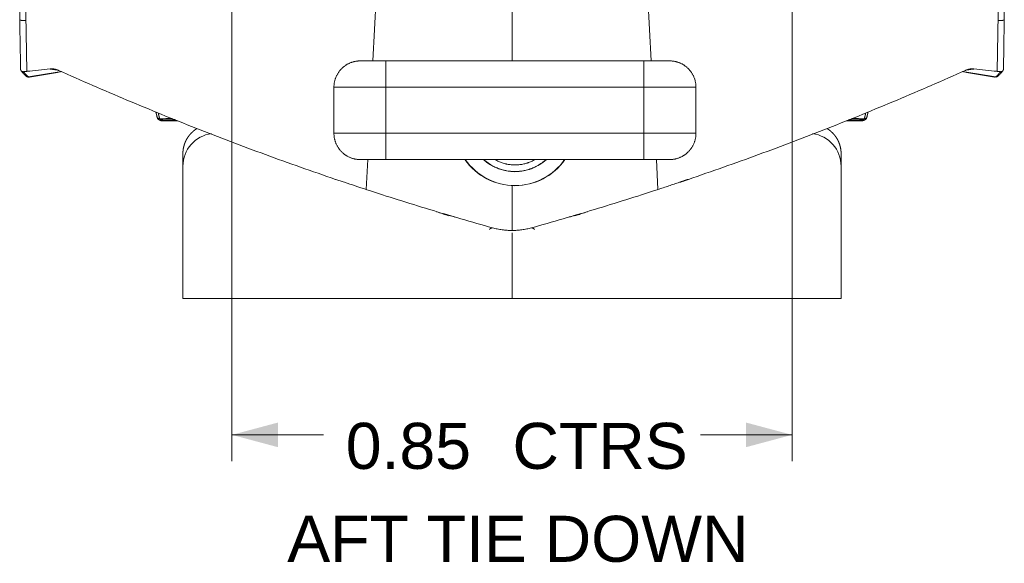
# Model space of a CAD drawing. Header units: millimetres. Extents: x 0 to 594, y 0 to 420.
# Tile 383 of 420: x 441 to 516, y 71 to 112. Entities that reach past the tile are written whole.
import ezdxf

# ---------------------------------------------------------------- set-up
doc = ezdxf.new("R2010")
doc.units = ezdxf.units.MM
doc.layers.add('1', color=7, linetype='Continuous', true_color=0xffffff)
doc.styles.add('Arial Unicode MS', font='txt')
doc.dimstyles.get("Standard").update_dxf_attribs({"dimtxt": 0.18, "dimasz": 0.18, "dimexe": 0.18, "dimexo": 0.0625, "dimgap": 0.09, "dimtad": 0, "dimtih": 1, "dimtoh": 1, "dimdec": 4, "dimzin": 0, "dimdsep": 46, "dimtxsty": 'Standard', "dimcen": 0.09, "dimadec": 0, "dimazin": 0, "dimtfac": 1, "dimtdec": 4, "dimtofl": 0, "dimtmove": 0, "dimatfit": 3, "dimfxl": 0, "dimtolj": 1, "dimtzin": 0, "dimarcsym": 0})

# ---------------------------------------------------------------- blocks, each defined once
blk = doc.blocks.new('_U5')
at = {"layer": '1', "color": 18, "lineweight": 13}
for p, q in [((457.411, 116.266), (457.411, 78.741)), ((499.961, 116.266), (499.961, 78.741)), ((457.411, 80.741), (464.372, 80.741)), ((499.961, 80.741), (492.999, 80.741))]:
    blk.add_line(p, q, dxfattribs=at)
at = {"layer": '1', "color": 18}
for points in [[(457.411, 80.741), (460.911, 81.678), (460.911, 79.803)], [(499.961, 80.741), (496.461, 79.803), (496.461, 81.678)]]:
    blk.add_solid(points, dxfattribs=at)
at = {"layer": '1', "color": 18, "linetype": 'Continuous', "lineweight": 13, "char_height": 3.5, "attachment_point": 7, "line_spacing_factor": 1.047437, "style": 'Arial Unicode MS'}
for s, insert in [('\\fArial Unicode MS|b0|i0;\\W1.0000;0.85', (466.058, 78.105)), ('\\fArial Unicode MS|b0|i0;\\W1.0000;CTRS', (478.724, 78.105)), ('\\fArial Unicode MS|b0|i0;\\W1.0000;AFT TIE DOWN', (461.615, 71.043))]:
    blk.add_mtext(s, dxfattribs=dict(at, insert=insert))

msp = doc.modelspace()

# ---------------------------------------------------------------- linework, layer by layer
at = {"layer": '1', "color": 155, "linetype": 'Continuous', "lineweight": 13}
for p, q in [((468.115, 109.157), (468.754, 121.366)), ((478.686, 121.414), (478.686, 109.157)), ((489.257, 109.157), (488.617, 121.366)), ((516.082, 112.257), (516.082, 112.257)), ((467.16, 109.157), (469.11, 109.157)), ((469.11, 109.157), (488.71, 109.157)), ((469.11, 109.157), (469.11, 107.157)), ((488.71, 109.157), (490.659, 109.157)), ((488.71, 109.157), (488.71, 107.157)), ((442.036, 107.928), (442.035, 107.928)), ((465.16, 103.657), (465.16, 107.157)), ((465.16, 107.157), (469.11, 107.157)), ((488.71, 107.157), (469.11, 107.157)), ((469.11, 107.157), (469.11, 103.657)), ((492.66, 107.157), (488.71, 107.157)), ((488.71, 103.657), (488.71, 107.157)), ((492.66, 107.157), (492.66, 103.657)), ((505.202, 104.593), (505.193, 104.593)), ((465.16, 103.657), (469.11, 103.657)), ((469.11, 103.657), (488.71, 103.657)), ((469.11, 101.657), (469.11, 103.657)), ((492.66, 103.657), (488.71, 103.657)), ((488.71, 103.657), (488.71, 101.657)), ((453.686, 91.099), (453.686, 101.148)), ((469.11, 101.657), (467.16, 101.657)), ((467.602, 99.385), (467.722, 101.657)), ((488.71, 101.657), (469.11, 101.657)), ((490.659, 101.657), (488.71, 101.657)), ((489.769, 99.385), (489.65, 101.657)), ((503.686, 91.099), (503.686, 101.148)), ((478.686, 99.681), (478.686, 96.269)), ((467.652, 99.369), (467.602, 99.385)), ((489.769, 99.385), (489.719, 99.369)), ((478.686, 96.099), (478.686, 91.099)), ((478.686, 96.099), (478.686, 91.099)), ((478.686, 91.099), (453.686, 91.099)), ((478.686, 91.099), (503.686, 91.099))]:
    msp.add_line(p, q, dxfattribs=at)
for centre, radius, start, end in [((456.186, 101.148), 2.5, 97.41159, 180), ((501.186, 101.148), 2.5, 0, 82.58841), ((478.91, 104.3), 4.625, 214.8525, 325.1475), ((478.91, 104.3), 4.608, 215.00437, 324.99563), ((478.91, 104.3), 3.563, 227.89125, 312.10875), ((478.91, 104.3), 3.55, 228.11062, 311.88938)]:
    msp.add_arc(centre, radius, start, end, dxfattribs=at)
for points, degree, knots in [([(441.289, 113.349), (441.289, 113.143), (441.289, 112.936), (441.289, 112.576), (441.289, 112.423), (441.289, 112.269)], 3, [0, 0, 0, 0, 0.574088, 0.574088, 1, 1, 1, 1]), ([(441.761, 112.224), (441.761, 112.305), (441.761, 112.385), (441.761, 112.604), (441.761, 112.742), (441.761, 113.026), (441.761, 113.171), (441.761, 113.369), (441.761, 113.422), (441.761, 113.475)], 3, [0, 0, 0, 0, 0.192563, 0.192563, 0.524818, 0.524818, 0.872296, 0.872296, 1, 1, 1, 1]), ([(515.61, 112.224), (515.61, 112.305), (515.61, 112.385), (515.61, 112.604), (515.61, 112.742), (515.61, 113.026), (515.61, 113.171), (515.611, 113.369), (515.611, 113.422), (515.611, 113.475)], 3, [0, 0, 0, 0, 0.192563, 0.192563, 0.524818, 0.524818, 0.872296, 0.872296, 1, 1, 1, 1]), ([(516.083, 113.349), (516.082, 113.143), (516.082, 112.936), (516.082, 112.574), (516.082, 112.419), (516.082, 112.264)], 3, [0, 0, 0, 0, 0.571478, 0.571478, 1, 1, 1, 1]), ([(441.761, 112.224), (441.759, 112.224), (441.757, 112.224), (441.755, 112.224), (441.754, 112.224), (441.753, 112.224), (441.752, 112.224), (441.747, 112.224), (441.742, 112.224), (441.73, 112.224), (441.722, 112.224), (441.699, 112.224), (441.684, 112.224), (441.665, 112.225), (441.661, 112.225), (441.653, 112.225), (441.649, 112.225), (441.638, 112.225), (441.631, 112.225), (441.608, 112.226), (441.579, 112.227), (441.552, 112.228), (441.531, 112.229), (441.523, 112.229), (441.513, 112.23), (441.509, 112.23), (441.504, 112.23), (441.501, 112.23), (441.485, 112.231), (441.473, 112.232), (441.449, 112.234), (441.437, 112.235), (441.416, 112.237), (441.405, 112.238), (441.393, 112.24), (441.391, 112.24), (441.386, 112.241), (441.384, 112.241), (441.377, 112.242), (441.372, 112.242), (441.359, 112.244), (441.344, 112.247), (441.331, 112.25), (441.322, 112.252), (441.319, 112.253), (441.316, 112.254), (441.315, 112.254), (441.314, 112.254), (441.312, 112.255), (441.31, 112.255), (441.305, 112.257), (441.301, 112.259), (441.295, 112.262), (441.293, 112.263), (441.29, 112.267), (441.289, 112.268), (441.289, 112.27)], 3, [0, 0, 0, 0, 0.007813, 0.009766, 0.009766, 0.011719, 0.011719, 0.015625, 0.03125, 0.03125, 0.0625, 0.0625, 0.125, 0.125, 0.140625, 0.140625, 0.15625, 0.15625, 0.1875, 0.1875, 0.25, 0.3125, 0.3125, 0.34375, 0.351563, 0.359375, 0.359375, 0.375, 0.375, 0.4375, 0.4375, 0.5, 0.5, 0.5625, 0.5625, 0.578125, 0.578125, 0.59375, 0.59375, 0.625, 0.625, 0.6875, 0.75, 0.75, 0.78125, 0.78125, 0.789063, 0.789063, 0.796875, 0.8125, 0.8125, 0.875, 0.875, 0.9375, 0.9375, 1, 1, 1, 1]), ([(515.61, 112.224), (515.612, 112.224), (515.614, 112.224), (515.617, 112.224), (515.618, 112.224), (515.618, 112.224), (515.62, 112.224), (515.624, 112.224), (515.629, 112.224), (515.641, 112.224), (515.649, 112.224), (515.672, 112.224), (515.687, 112.224), (515.707, 112.225), (515.71, 112.225), (515.718, 112.225), (515.722, 112.225), (515.733, 112.225), (515.741, 112.225), (515.763, 112.226), (515.792, 112.227), (515.82, 112.228), (515.84, 112.229), (515.849, 112.229), (515.859, 112.23), (515.862, 112.23), (515.867, 112.23), (515.87, 112.23), (515.886, 112.231), (515.899, 112.232), (515.922, 112.234), (515.934, 112.235), (515.955, 112.237), (515.966, 112.238), (515.978, 112.24), (515.981, 112.24), (515.985, 112.241), (515.988, 112.241), (515.995, 112.242), (515.999, 112.242), (516.012, 112.244), (516.028, 112.247), (516.041, 112.25), (516.049, 112.252), (516.052, 112.253), (516.056, 112.254), (516.056, 112.254), (516.057, 112.254), (516.059, 112.255), (516.061, 112.255), (516.067, 112.257), (516.07, 112.259), (516.076, 112.262), (516.078, 112.263), (516.081, 112.267), (516.082, 112.268), (516.082, 112.27)], 3, [0, 0, 0, 0, 0.007812, 0.009766, 0.009766, 0.011719, 0.011719, 0.015625, 0.03125, 0.03125, 0.0625, 0.0625, 0.125, 0.125, 0.140625, 0.140625, 0.15625, 0.15625, 0.1875, 0.1875, 0.25, 0.3125, 0.3125, 0.34375, 0.351563, 0.359375, 0.359375, 0.375, 0.375, 0.4375, 0.4375, 0.5, 0.5, 0.5625, 0.5625, 0.578125, 0.578125, 0.59375, 0.59375, 0.625, 0.625, 0.6875, 0.75, 0.75, 0.78125, 0.78125, 0.789063, 0.789063, 0.796875, 0.8125, 0.8125, 0.875, 0.875, 0.9375, 0.9375, 1, 1, 1, 1]), ([(441.356, 108.53), (441.356, 108.528), (441.356, 108.525), (441.356, 108.517), (441.357, 108.507), (441.359, 108.496), (441.361, 108.485), (441.364, 108.474), (441.368, 108.464), (441.372, 108.455), (441.375, 108.448), (441.378, 108.441), (441.382, 108.433), (441.387, 108.426), (441.392, 108.419), (441.397, 108.412), (441.403, 108.405), (441.409, 108.398), (441.414, 108.393), (441.419, 108.388), (441.422, 108.385), (441.426, 108.382), (441.429, 108.379), (441.433, 108.377), (441.437, 108.374), (441.44, 108.371), (441.444, 108.368), (441.448, 108.366), (441.453, 108.363), (441.457, 108.361), (441.461, 108.359), (441.466, 108.356), (441.47, 108.354), (441.475, 108.352), (441.479, 108.35), (441.484, 108.348), (441.489, 108.347), (441.494, 108.345), (441.499, 108.344), (441.504, 108.342), (441.51, 108.341), (441.515, 108.34), (441.52, 108.339), (441.526, 108.338), (441.531, 108.337), (441.537, 108.337), (441.543, 108.336), (441.548, 108.336), (441.554, 108.336), (441.558, 108.336), (441.561, 108.336), (441.564, 108.337), (441.567, 108.337), (441.57, 108.337), (441.572, 108.337), (441.574, 108.337)], 3, [0, 0, 0, 0, 0.016517, 0.03948, 0.07859, 0.117937, 0.15718, 0.196667, 0.235778, 0.275077, 0.294815, 0.314377, 0.357055, 0.378518, 0.399737, 0.442417, 0.46922, 0.485099, 0.527792, 0.538504, 0.549141, 0.57049, 0.581205, 0.59184, 0.613189, 0.623906, 0.634539, 0.655887, 0.666664, 0.677375, 0.698864, 0.709652, 0.720354, 0.741843, 0.752634, 0.763337, 0.784829, 0.795618, 0.806322, 0.827813, 0.838614, 0.849333, 0.870853, 0.88165, 0.892376, 0.913897, 0.924692, 0.935424, 0.956949, 0.962337, 0.967712, 0.978475, 0.983861, 0.989238, 1, 1, 1, 1]), ([(443.605, 108.541), (443.632, 108.543), (443.687, 108.547), (443.769, 108.547), (443.823, 108.544), (443.864, 108.54), (443.878, 108.538), (443.898, 108.535), (443.905, 108.535), (443.919, 108.533), (443.925, 108.531), (443.959, 108.526), (443.986, 108.521), (444.039, 108.508), (444.092, 108.494), (444.17, 108.468), (444.22, 108.448), (444.246, 108.436)], 3, [0, 0, 0, 0, 0.125, 0.25, 0.375, 0.375, 0.4375, 0.4375, 0.46875, 0.46875, 0.5, 0.5, 0.625, 0.625, 0.75, 0.875, 1, 1, 1, 1]), ([(444.156, 108.463), (444.096, 108.472), (444.033, 108.48), (443.969, 108.489), (443.901, 108.499), (443.832, 108.508), (443.749, 108.52), (443.664, 108.532), (443.652, 108.534), (443.64, 108.535), (443.628, 108.537), (443.617, 108.539), (443.605, 108.541)], 7, [0, 0, 0, 0, 0, 0, 0, 0, 0.862721, 0.862721, 0.862721, 0.862721, 0.862721, 1, 1, 1, 1, 1, 1, 1, 1]), ([(465.16, 107.157), (465.16, 107.19), (465.161, 107.256), (465.169, 107.354), (465.181, 107.451), (465.197, 107.547), (465.219, 107.643), (465.236, 107.706), (465.25, 107.753), (465.258, 107.776), (465.266, 107.8), (465.271, 107.815), (465.274, 107.823), (465.288, 107.862), (465.311, 107.923), (465.351, 108.013), (465.395, 108.1), (465.443, 108.185), (465.496, 108.268), (465.533, 108.321), (465.563, 108.361), (465.572, 108.374), (465.588, 108.394), (465.593, 108.4), (465.603, 108.413), (465.629, 108.445), (465.677, 108.501), (465.745, 108.572), (465.816, 108.639), (465.89, 108.703), (465.967, 108.763), (466.02, 108.801), (466.061, 108.828), (466.075, 108.837), (466.096, 108.851), (466.103, 108.855), (466.117, 108.864), (466.152, 108.885), (466.216, 108.922), (466.304, 108.966), (466.393, 109.005), (466.484, 109.04), (466.577, 109.071), (466.64, 109.089), (466.688, 109.101), (466.704, 109.105), (466.736, 109.112), (466.752, 109.115), (466.801, 109.125), (466.866, 109.136), (466.963, 109.148), (467.029, 109.153), (467.078, 109.156), (467.103, 109.156), (467.132, 109.157), (467.145, 109.157), (467.151, 109.157), (467.153, 109.157), (467.153, 109.157), (467.154, 109.157), (467.154, 109.157), (467.156, 109.157), (467.158, 109.157), (467.16, 109.157)], 3, [0, 0, 0, 0, 0.03125, 0.0625, 0.09375, 0.125, 0.15625, 0.1875, 0.1875, 0.203125, 0.210937, 0.210937, 0.21875, 0.21875, 0.25, 0.28125, 0.3125, 0.34375, 0.375, 0.40625, 0.40625, 0.421875, 0.421875, 0.429687, 0.429687, 0.4375, 0.46875, 0.5, 0.53125, 0.5625, 0.59375, 0.625, 0.625, 0.640625, 0.640625, 0.648437, 0.648437, 0.65625, 0.6875, 0.71875, 0.75, 0.78125, 0.8125, 0.84375, 0.84375, 0.859375, 0.859375, 0.875, 0.875, 0.90625, 0.9375, 0.96875, 0.96875, 0.984375, 0.992187, 0.996094, 0.99707, 0.997559, 0.997803, 0.997803, 0.998047, 0.998047, 1, 1, 1, 1]), ([(490.659, 109.157), (490.661, 109.157), (490.663, 109.157), (490.665, 109.157), (490.666, 109.157), (490.666, 109.157), (490.667, 109.157), (490.669, 109.157), (490.674, 109.157), (490.688, 109.157), (490.717, 109.156), (490.741, 109.156), (490.791, 109.153), (490.856, 109.148), (490.954, 109.136), (491.019, 109.125), (491.067, 109.115), (491.083, 109.112), (491.115, 109.105), (491.131, 109.101), (491.179, 109.089), (491.242, 109.071), (491.335, 109.04), (491.426, 109.005), (491.516, 108.966), (491.603, 108.922), (491.667, 108.885), (491.703, 108.864), (491.717, 108.855), (491.724, 108.851), (491.745, 108.837), (491.758, 108.828), (491.799, 108.801), (491.853, 108.763), (491.93, 108.703), (492.004, 108.639), (492.075, 108.572), (492.142, 108.501), (492.19, 108.445), (492.216, 108.413), (492.227, 108.4), (492.232, 108.394), (492.247, 108.374), (492.257, 108.361), (492.286, 108.321), (492.324, 108.268), (492.376, 108.185), (492.424, 108.1), (492.468, 108.013), (492.508, 107.923), (492.532, 107.862), (492.546, 107.823), (492.548, 107.815), (492.554, 107.8), (492.562, 107.776), (492.569, 107.753), (492.583, 107.706), (492.601, 107.643), (492.622, 107.547), (492.639, 107.451), (492.651, 107.354), (492.658, 107.256), (492.66, 107.19), (492.66, 107.157)], 3, [0, 0, 0, 0, 0.001953, 0.001953, 0.002197, 0.002197, 0.002441, 0.00293, 0.003906, 0.007813, 0.015625, 0.03125, 0.03125, 0.0625, 0.09375, 0.125, 0.125, 0.140625, 0.140625, 0.15625, 0.15625, 0.1875, 0.21875, 0.25, 0.28125, 0.3125, 0.34375, 0.351563, 0.351563, 0.359375, 0.359375, 0.375, 0.375, 0.40625, 0.4375, 0.46875, 0.5, 0.53125, 0.5625, 0.570313, 0.570313, 0.578125, 0.578125, 0.59375, 0.59375, 0.625, 0.65625, 0.6875, 0.71875, 0.75, 0.78125, 0.78125, 0.789063, 0.789063, 0.796875, 0.8125, 0.8125, 0.84375, 0.875, 0.90625, 0.9375, 0.96875, 1, 1, 1, 1]), ([(513.767, 108.541), (513.739, 108.543), (513.684, 108.547), (513.603, 108.547), (513.548, 108.544), (513.507, 108.54), (513.493, 108.538), (513.473, 108.535), (513.466, 108.535), (513.453, 108.533), (513.446, 108.531), (513.412, 108.526), (513.385, 108.521), (513.332, 108.508), (513.279, 108.494), (513.201, 108.468), (513.151, 108.448), (513.126, 108.436)], 3, [0, 0, 0, 0, 0.125, 0.25, 0.375, 0.375, 0.4375, 0.4375, 0.46875, 0.46875, 0.5, 0.5, 0.625, 0.625, 0.75, 0.875, 1, 1, 1, 1]), ([(513.215, 108.463), (513.219, 108.464), (513.244, 108.467), (513.293, 108.474), (513.362, 108.484), (513.435, 108.494), (513.511, 108.504), (513.59, 108.515), (513.66, 108.525), (513.719, 108.534), (513.751, 108.538), (513.767, 108.541)], 3, [0, 0, 0, 0, 0.021318, 0.155469, 0.290541, 0.42676, 0.564349, 0.703534, 0.84454, 0.921763, 1, 1, 1, 1]), ([(516.015, 108.53), (516.015, 108.528), (516.015, 108.522), (516.015, 108.515), (516.014, 108.506), (516.012, 108.496), (516.009, 108.482), (516.005, 108.469), (516.001, 108.458), (515.998, 108.451), (515.995, 108.444), (515.991, 108.437), (515.987, 108.43), (515.982, 108.423), (515.977, 108.416), (515.972, 108.409), (515.965, 108.401), (515.959, 108.395), (515.955, 108.39), (515.951, 108.387), (515.947, 108.384), (515.944, 108.381), (515.94, 108.378), (515.936, 108.375), (515.933, 108.372), (515.929, 108.37), (515.925, 108.367), (515.921, 108.365), (515.917, 108.362), (515.912, 108.36), (515.908, 108.357), (515.903, 108.355), (515.899, 108.353), (515.894, 108.351), (515.889, 108.349), (515.885, 108.347), (515.88, 108.346), (515.874, 108.344), (515.869, 108.343), (515.864, 108.341), (515.859, 108.34), (515.854, 108.339), (515.848, 108.338), (515.843, 108.338), (515.837, 108.337), (515.831, 108.337), (515.826, 108.336), (515.82, 108.336), (515.815, 108.336), (515.812, 108.336), (515.809, 108.337), (515.806, 108.337), (515.803, 108.337), (515.8, 108.337), (515.798, 108.337), (515.798, 108.337)], 3, [0, 0, 0, 0, 0.023368, 0.055311, 0.078591, 0.118031, 0.157182, 0.235769, 0.255502, 0.27507, 0.314369, 0.335811, 0.35705, 0.39973, 0.421195, 0.442413, 0.485093, 0.511911, 0.527789, 0.549138, 0.55985, 0.570487, 0.591836, 0.602547, 0.613186, 0.634536, 0.645256, 0.655885, 0.677374, 0.688154, 0.698863, 0.720352, 0.731136, 0.741843, 0.763335, 0.774116, 0.784829, 0.806321, 0.82135, 0.827813, 0.849332, 0.860119, 0.870854, 0.892375, 0.903156, 0.913898, 0.935423, 0.946196, 0.95695, 0.967712, 0.973095, 0.978475, 0.989238, 0.994615, 1, 1, 1, 1]), ([(441.407, 108.4), (441.414, 108.391), (441.428, 108.373), (441.449, 108.347), (441.469, 108.321), (441.488, 108.298), (441.505, 108.277), (441.52, 108.259), (441.532, 108.244), (441.543, 108.232), (441.552, 108.221), (441.56, 108.212), (441.568, 108.203), (441.577, 108.192), (441.588, 108.179), (441.602, 108.164), (441.618, 108.146), (441.636, 108.127), (441.655, 108.106), (441.677, 108.085), (441.699, 108.063), (441.723, 108.041), (441.749, 108.019), (441.776, 107.999), (441.794, 107.987), (441.803, 107.982)], 3, [0, 0, 0, 0, 0.054227, 0.113511, 0.168424, 0.218969, 0.265143, 0.306948, 0.336729, 0.363812, 0.388198, 0.409887, 0.429235, 0.450198, 0.480796, 0.515783, 0.555159, 0.598923, 0.647075, 0.699615, 0.753172, 0.810628, 0.871985, 0.937242, 1, 1, 1, 1]), ([(441.574, 108.337), (441.583, 108.338), (441.602, 108.34), (441.632, 108.344), (441.664, 108.347), (441.685, 108.349), (441.701, 108.351), (441.707, 108.351), (441.718, 108.352), (441.723, 108.353), (441.74, 108.355), (441.762, 108.357), (441.796, 108.36), (441.819, 108.363), (441.83, 108.364)], 3, [0, 0, 0, 0, 0.125, 0.25, 0.375, 0.5, 0.5, 0.5625, 0.5625, 0.625, 0.625, 0.75, 0.875, 1, 1, 1, 1]), ([(441.947, 107.95), (441.935, 107.957), (441.913, 107.971), (441.859, 108.014), (441.784, 108.088), (441.69, 108.195), (441.619, 108.28), (441.581, 108.328), (441.574, 108.337)], 3, [0, 0, 0, 0, 0.092576, 0.184869, 0.434317, 0.69109, 0.940397, 1, 1, 1, 1]), ([(441.803, 107.982), (441.81, 107.977), (441.828, 107.966), (441.851, 107.957), (441.868, 107.953), (441.874, 107.951), (441.88, 107.95), (441.886, 107.949), (441.892, 107.948), (441.898, 107.948), (441.905, 107.947), (441.911, 107.947), (441.917, 107.947), (441.923, 107.947), (441.929, 107.948), (441.935, 107.948), (441.941, 107.949), (441.945, 107.949), (441.947, 107.95)], 3, [0, 0, 0, 0, 0.162224, 0.435261, 0.47621, 0.51702, 0.5577, 0.598262, 0.638716, 0.679076, 0.719352, 0.759557, 0.799703, 0.839803, 0.87987, 0.919916, 0.959955, 1, 1, 1, 1]), ([(441.816, 107.974), (441.817, 107.973), (441.82, 107.971), (441.825, 107.969), (441.829, 107.967), (441.834, 107.964), (441.842, 107.96), (441.852, 107.955), (441.863, 107.95), (441.886, 107.941), (441.918, 107.931), (441.949, 107.927), (441.967, 107.926), (441.977, 107.926), (441.976, 107.925), (442.011, 107.927), (442.036, 107.929)], 3, [0, 0, 0, 0, 0.028234, 0.06224, 0.08209, 0.103881, 0.143575, 0.183544, 0.251871, 0.319151, 0.559402, 0.799617, 0.8468, 0.89413, 0.943424, 1, 1, 1, 1]), ([(442.035, 107.928), (442.033, 107.928), (442.028, 107.927), (442.019, 107.927), (442.01, 107.928), (442.001, 107.929), (441.992, 107.931), (441.983, 107.934), (441.974, 107.937), (441.965, 107.941), (441.956, 107.945), (441.95, 107.948), (441.947, 107.95)], 3, [0, 0, 0, 0, 0.081196, 0.183201, 0.285253, 0.38734, 0.489452, 0.591578, 0.693707, 0.795827, 0.897929, 1, 1, 1, 1]), ([(444.246, 108.436), (445.967, 107.664), (447.696, 106.913), (451.17, 105.45), (452.915, 104.738), (456.422, 103.357), (458.184, 102.688), (461.724, 101.39), (463.502, 100.762), (465.289, 100.156)], 3, [0, 0, 0, 0, 0.25, 0.25, 0.5, 0.5, 0.75, 0.75, 1, 1, 1, 1]), ([(513.126, 108.436), (511.404, 107.664), (509.675, 106.913), (506.201, 105.45), (504.456, 104.738), (500.949, 103.357), (499.187, 102.688), (495.647, 101.39), (493.869, 100.762), (492.082, 100.156)], 3, [0, 0, 0, 0, 0.25, 0.25, 0.5, 0.5, 0.75, 0.75, 1, 1, 1, 1]), ([(515.424, 107.95), (515.474, 107.977), (515.524, 108.021), (515.574, 108.073), (515.624, 108.129), (515.675, 108.187), (515.728, 108.251), (515.782, 108.317), (515.785, 108.321), (515.788, 108.325), (515.791, 108.329), (515.794, 108.333), (515.798, 108.337)], 7, [0, 0, 0, 0, 0, 0, 0, 0, 0.940396, 0.940396, 0.940396, 0.940396, 0.940396, 1, 1, 1, 1, 1, 1, 1, 1]), ([(515.568, 107.982), (515.562, 107.977), (515.543, 107.966), (515.519, 107.957), (515.498, 107.952), (515.488, 107.95), (515.477, 107.948), (515.467, 107.947), (515.456, 107.947), (515.445, 107.947), (515.435, 107.948), (515.428, 107.949), (515.424, 107.95)], 3, [0, 0, 0, 0, 0.162734, 0.435628, 0.507148, 0.578264, 0.649036, 0.719527, 0.789801, 0.859925, 0.929968, 1, 1, 1, 1]), ([(515.433, 107.929), (515.446, 107.931), (515.466, 107.935), (515.495, 107.945), (515.512, 107.952), (515.525, 107.958), (515.533, 107.962), (515.539, 107.965), (515.544, 107.967), (515.548, 107.969), (515.552, 107.972), (515.554, 107.973), (515.556, 107.974)], 3, [0, 0, 0, 0, 0.345212, 0.523014, 0.701387, 0.756056, 0.811482, 0.864306, 0.889653, 0.91886, 0.966877, 1, 1, 1, 1]), ([(515.798, 108.337), (515.788, 108.338), (515.769, 108.34), (515.739, 108.344), (515.708, 108.347), (515.686, 108.349), (515.67, 108.351), (515.665, 108.351), (515.654, 108.352), (515.648, 108.353), (515.631, 108.355), (515.609, 108.357), (515.575, 108.36), (515.552, 108.363), (515.541, 108.364)], 3, [0, 0, 0, 0, 0.125, 0.25, 0.375, 0.5, 0.5, 0.5625, 0.5625, 0.625, 0.625, 0.75, 0.875, 1, 1, 1, 1]), ([(515.568, 107.982), (515.577, 107.987), (515.594, 107.998), (515.619, 108.017), (515.642, 108.036), (515.664, 108.055), (515.683, 108.074), (515.7, 108.09), (515.713, 108.104), (515.725, 108.115), (515.734, 108.125), (515.743, 108.135), (515.751, 108.143), (515.76, 108.153), (515.771, 108.166), (515.784, 108.181), (515.799, 108.198), (515.816, 108.217), (515.834, 108.238), (515.853, 108.261), (515.873, 108.286), (515.895, 108.313), (515.918, 108.341), (515.941, 108.37), (515.957, 108.39), (515.964, 108.4)], 3, [0, 0, 0, 0, 0.057259, 0.116546, 0.171464, 0.222013, 0.268192, 0.310001, 0.339785, 0.366871, 0.391259, 0.412948, 0.432297, 0.453259, 0.483856, 0.518841, 0.558213, 0.601974, 0.650121, 0.702657, 0.75621, 0.813663, 0.875017, 0.940271, 1, 1, 1, 1]), ([(451.637, 105.277), (451.638, 105.273), (451.641, 105.262), (451.645, 105.243), (451.649, 105.221), (451.654, 105.2), (451.659, 105.179), (451.663, 105.158), (451.668, 105.137), (451.673, 105.117), (451.677, 105.098), (451.682, 105.078), (451.686, 105.059), (451.691, 105.04), (451.695, 105.021), (451.7, 105.003), (451.704, 104.985), (451.709, 104.967), (451.713, 104.949), (451.716, 104.938), (451.717, 104.932)], 3, [0, 0, 0, 0, 0.028027, 0.083561, 0.139178, 0.194903, 0.250759, 0.306773, 0.362967, 0.419366, 0.475994, 0.532877, 0.590038, 0.647501, 0.705291, 0.763433, 0.82195, 0.880868, 0.940209, 1, 1, 1, 1]), ([(451.717, 104.932), (451.718, 104.93), (451.718, 104.928), (451.72, 104.923), (451.721, 104.919), (451.722, 104.915), (451.723, 104.911), (451.724, 104.907), (451.725, 104.904), (451.726, 104.9), (451.727, 104.897), (451.728, 104.893), (451.729, 104.89), (451.73, 104.887), (451.731, 104.884), (451.732, 104.881), (451.733, 104.878), (451.734, 104.876), (451.734, 104.873), (451.735, 104.871), (451.736, 104.868), (451.737, 104.866), (451.738, 104.864), (451.739, 104.862), (451.74, 104.86), (451.741, 104.858), (451.741, 104.856), (451.742, 104.855), (451.743, 104.853), (451.744, 104.852), (451.744, 104.851), (451.745, 104.85), (451.746, 104.849), (451.747, 104.848), (451.747, 104.847), (451.748, 104.846), (451.748, 104.846), (451.749, 104.846)], 3, [0, 0, 0, 0, 0.028521, 0.057044, 0.085571, 0.1141, 0.142632, 0.171167, 0.199705, 0.228246, 0.25679, 0.285337, 0.313887, 0.342439, 0.370995, 0.399554, 0.428116, 0.45668, 0.485248, 0.513819, 0.542393, 0.57097, 0.59955, 0.628133, 0.656719, 0.685309, 0.713901, 0.742497, 0.771095, 0.799697, 0.828302, 0.856911, 0.885522, 0.914137, 0.942755, 0.971376, 1, 1, 1, 1]), ([(451.729, 104.885), (451.734, 104.862), (451.749, 104.82), (451.774, 104.761), (451.81, 104.724), (451.829, 104.708)], 3, [0, 0, 0, 0, 0.388006, 0.721207, 1, 1, 1, 1]), ([(451.762, 104.836), (451.763, 104.833), (451.764, 104.825), (451.766, 104.815), (451.769, 104.804), (451.772, 104.792), (451.777, 104.781), (451.782, 104.77), (451.788, 104.759), (451.794, 104.749), (451.802, 104.738), (451.81, 104.728), (451.819, 104.718), (451.83, 104.707), (451.844, 104.697), (451.859, 104.687), (451.875, 104.678), (451.889, 104.672), (451.9, 104.669), (451.907, 104.666), (451.914, 104.665), (451.92, 104.663), (451.927, 104.662), (451.934, 104.661), (451.94, 104.66), (451.947, 104.659), (451.953, 104.659), (451.959, 104.659), (451.963, 104.659), (451.965, 104.659)], 3, [0, 0, 0, 0, 0.036858, 0.074511, 0.112974, 0.152269, 0.192419, 0.233452, 0.275394, 0.318277, 0.362133, 0.406993, 0.452893, 0.499872, 0.562048, 0.624325, 0.686816, 0.749645, 0.774982, 0.799795, 0.824089, 0.847867, 0.871132, 0.893886, 0.91613, 0.937864, 0.959088, 0.979801, 1, 1, 1, 1]), ([(451.919, 104.756), (451.917, 104.76), (451.915, 104.77), (451.911, 104.786), (451.907, 104.801), (451.903, 104.818), (451.9, 104.834), (451.895, 104.851), (451.891, 104.868), (451.887, 104.886), (451.883, 104.904), (451.879, 104.922), (451.874, 104.941), (451.87, 104.961), (451.865, 104.98), (451.861, 105), (451.856, 105.02), (451.851, 105.041), (451.847, 105.062), (451.842, 105.084), (451.837, 105.105), (451.832, 105.127), (451.827, 105.15), (451.821, 105.172), (451.817, 105.19), (451.815, 105.2), (451.814, 105.202)], 3, [0, 0, 0, 0, 0.041467, 0.083197, 0.125172, 0.167372, 0.209779, 0.252374, 0.295139, 0.338053, 0.381099, 0.424258, 0.46751, 0.510837, 0.554221, 0.597642, 0.641081, 0.684521, 0.727941, 0.771324, 0.81465, 0.857901, 0.901058, 0.944102, 0.987015, 1, 1, 1, 1]), ([(451.951, 104.669), (451.951, 104.669), (451.951, 104.669), (451.95, 104.67), (451.949, 104.671), (451.949, 104.672), (451.948, 104.673), (451.947, 104.674), (451.946, 104.675), (451.945, 104.676), (451.945, 104.678), (451.944, 104.679), (451.943, 104.681), (451.942, 104.683), (451.941, 104.685), (451.94, 104.687), (451.939, 104.689), (451.938, 104.691), (451.938, 104.693), (451.937, 104.696), (451.936, 104.699), (451.935, 104.701), (451.934, 104.704), (451.933, 104.707), (451.932, 104.71), (451.931, 104.713), (451.93, 104.716), (451.929, 104.72), (451.928, 104.723), (451.927, 104.727), (451.925, 104.731), (451.924, 104.735), (451.923, 104.739), (451.922, 104.743), (451.921, 104.747), (451.92, 104.751), (451.919, 104.754), (451.919, 104.756)], 3, [0, 0, 0, 0, 0.028472, 0.056951, 0.085436, 0.113927, 0.142424, 0.170927, 0.199436, 0.227951, 0.256472, 0.284999, 0.313532, 0.342071, 0.370616, 0.399166, 0.427722, 0.456284, 0.484852, 0.513425, 0.542004, 0.570588, 0.599178, 0.627774, 0.656375, 0.684981, 0.713593, 0.74221, 0.770832, 0.79946, 0.828093, 0.856732, 0.885375, 0.914024, 0.942677, 0.971336, 1, 1, 1, 1]), ([(505.452, 104.756), (505.411, 104.757), (505.327, 104.759), (505.201, 104.762), (505.075, 104.766), (504.949, 104.769), (504.824, 104.773), (504.698, 104.776), (504.592, 104.779), (504.527, 104.781), (504.504, 104.782)], 3, [0, 0, 0, 0, 0.132879, 0.265648, 0.398303, 0.530838, 0.663252, 0.795539, 0.927695, 1, 1, 1, 1]), ([(505.609, 104.836), (505.608, 104.834), (505.608, 104.83), (505.607, 104.824), (505.606, 104.818), (505.604, 104.812), (505.603, 104.806), (505.601, 104.799), (505.599, 104.793), (505.596, 104.786), (505.594, 104.779), (505.591, 104.773), (505.587, 104.766), (505.584, 104.759), (505.58, 104.753), (505.575, 104.746), (505.571, 104.74), (505.566, 104.733), (505.56, 104.727), (505.554, 104.72), (505.548, 104.714), (505.539, 104.706), (505.528, 104.697), (505.512, 104.687), (505.496, 104.678), (505.481, 104.672), (505.469, 104.668), (505.459, 104.665), (505.449, 104.663), (505.438, 104.661), (505.428, 104.66), (505.417, 104.659), (505.41, 104.659), (505.406, 104.659)], 3, [0, 0, 0, 0, 0.020272, 0.041033, 0.06228, 0.084013, 0.106231, 0.128935, 0.152127, 0.175809, 0.199983, 0.224655, 0.249826, 0.275504, 0.301693, 0.328399, 0.355628, 0.383389, 0.411687, 0.440533, 0.469934, 0.499901, 0.562075, 0.624351, 0.68684, 0.749667, 0.784463, 0.819519, 0.854868, 0.890547, 0.926598, 0.963065, 1, 1, 1, 1]), ([(505.542, 104.708), (505.562, 104.724), (505.598, 104.761), (505.623, 104.82), (505.638, 104.862), (505.642, 104.885)], 3, [0, 0, 0, 0, 0.278793, 0.611994, 1, 1, 1, 1]), ([(451.84, 104.7), (451.846, 104.696), (451.861, 104.686), (451.882, 104.673), (451.903, 104.661), (451.921, 104.652), (451.937, 104.645), (451.95, 104.64), (451.963, 104.635), (451.976, 104.63), (451.99, 104.626), (452.004, 104.622), (452.021, 104.617), (452.048, 104.61), (452.08, 104.602), (452.105, 104.598), (452.118, 104.597)], 3, [0, 0, 0, 0, 0.090028, 0.193296, 0.283825, 0.361616, 0.426669, 0.480342, 0.532171, 0.583999, 0.643229, 0.702458, 0.765593, 0.839502, 0.924312, 1, 1, 1, 1]), ([(451.951, 104.669), (452.002, 104.67), (452.104, 104.672), (452.256, 104.675), (452.408, 104.678), (452.56, 104.682), (452.712, 104.685), (452.864, 104.688), (452.988, 104.691), (453.062, 104.692), (453.085, 104.693)], 3, [0, 0, 0, 0, 0.134268, 0.268482, 0.402651, 0.536784, 0.670891, 0.80498, 0.93906, 1, 1, 1, 1]), ([(451.965, 104.659), (451.963, 104.661), (451.958, 104.664), (451.954, 104.667), (451.951, 104.669)], 3, [0, 0, 0, 0, 0.501434, 1, 1, 1, 1]), ([(454.753, 104.016), (454.725, 103.999), (454.647, 103.947), (454.571, 103.892), (454.498, 103.833), (454.427, 103.772), (454.358, 103.707), (454.293, 103.64), (454.23, 103.57), (454.17, 103.497), (454.113, 103.422), (454.06, 103.345), (454.009, 103.266), (453.963, 103.184), (453.919, 103.101), (453.879, 103.016), (453.843, 102.929), (453.81, 102.841), (453.781, 102.752), (453.756, 102.661), (453.735, 102.569), (453.717, 102.477), (453.703, 102.384), (453.693, 102.291), (453.688, 102.197), (453.686, 102.103)], 1, [0, 0, 0.013988, 0.055072, 0.096155, 0.137239, 0.178323, 0.219407, 0.26049, 0.301574, 0.342658, 0.383742, 0.424826, 0.46591, 0.506993, 0.548077, 0.589161, 0.630245, 0.671329, 0.712413, 0.753497, 0.79458, 0.835664, 0.876748, 0.917832, 0.958916, 1, 1]), ([(503.686, 102.103), (503.684, 102.197), (503.678, 102.291), (503.668, 102.384), (503.654, 102.477), (503.637, 102.569), (503.615, 102.661), (503.59, 102.752), (503.561, 102.841), (503.528, 102.929), (503.492, 103.016), (503.452, 103.101), (503.409, 103.184), (503.362, 103.266), (503.311, 103.345), (503.258, 103.422), (503.201, 103.497), (503.141, 103.57), (503.079, 103.64), (503.013, 103.707), (502.945, 103.772), (502.874, 103.833), (502.8, 103.892), (502.724, 103.947), (502.646, 103.999), (502.619, 104.016)], 1, [0, 0, 0.041084, 0.082168, 0.123252, 0.164336, 0.20542, 0.246503, 0.287587, 0.328671, 0.369755, 0.410839, 0.451923, 0.493007, 0.53409, 0.575174, 0.616258, 0.657342, 0.698426, 0.73951, 0.780593, 0.821677, 0.862761, 0.903845, 0.944928, 0.986012, 1, 1]), ([(505.188, 104.593), (505.226, 104.596), (505.288, 104.602), (505.332, 104.615), (505.359, 104.619), (505.383, 104.626), (505.401, 104.632), (505.416, 104.638), (505.435, 104.645), (505.456, 104.655), (505.481, 104.668), (505.506, 104.683), (505.524, 104.695), (505.532, 104.7)], 3, [0, 0, 0, 0, 0.123271, 0.241949, 0.352275, 0.451423, 0.496218, 0.55292, 0.622064, 0.703649, 0.797677, 0.904146, 1, 1, 1, 1]), ([(505.406, 104.659), (505.4, 104.655), (505.387, 104.646), (505.368, 104.635), (505.348, 104.625), (505.328, 104.617), (505.307, 104.609), (505.287, 104.604), (505.265, 104.599), (505.243, 104.595), (505.223, 104.593), (505.209, 104.593), (505.202, 104.593)], 3, [0, 0, 0, 0, 0.098676, 0.198594, 0.299554, 0.401352, 0.503788, 0.60666, 0.709766, 0.812904, 0.915872, 1, 1, 1, 1]), ([(467.16, 101.657), (467.158, 101.657), (467.156, 101.657), (467.154, 101.657), (467.154, 101.657), (467.153, 101.657), (467.153, 101.657), (467.151, 101.657), (467.145, 101.657), (467.132, 101.657), (467.103, 101.658), (467.078, 101.659), (467.029, 101.661), (466.963, 101.666), (466.866, 101.678), (466.801, 101.689), (466.752, 101.699), (466.736, 101.703), (466.704, 101.71), (466.688, 101.714), (466.64, 101.726), (466.577, 101.743), (466.484, 101.774), (466.393, 101.809), (466.304, 101.849), (466.216, 101.893), (466.152, 101.929), (466.117, 101.951), (466.103, 101.959), (466.096, 101.964), (466.075, 101.977), (466.061, 101.986), (466.02, 102.013), (465.967, 102.051), (465.89, 102.111), (465.816, 102.175), (465.745, 102.243), (465.677, 102.313), (465.629, 102.369), (465.603, 102.401), (465.593, 102.414), (465.588, 102.421), (465.572, 102.44), (465.563, 102.453), (465.533, 102.493), (465.496, 102.547), (465.443, 102.629), (465.395, 102.714), (465.351, 102.802), (465.311, 102.891), (465.288, 102.952), (465.274, 102.991), (465.271, 102.999), (465.266, 103.015), (465.258, 103.038), (465.25, 103.062), (465.236, 103.109), (465.219, 103.172), (465.197, 103.267), (465.181, 103.363), (465.169, 103.461), (465.161, 103.558), (465.16, 103.624), (465.16, 103.657)], 3, [0, 0, 0, 0, 0.001953, 0.001953, 0.002197, 0.002197, 0.002441, 0.00293, 0.003906, 0.007812, 0.015625, 0.03125, 0.03125, 0.0625, 0.09375, 0.125, 0.125, 0.140625, 0.140625, 0.15625, 0.15625, 0.1875, 0.21875, 0.25, 0.28125, 0.3125, 0.34375, 0.351562, 0.351562, 0.359375, 0.359375, 0.375, 0.375, 0.40625, 0.4375, 0.46875, 0.5, 0.53125, 0.5625, 0.570312, 0.570312, 0.578125, 0.578125, 0.59375, 0.59375, 0.625, 0.65625, 0.6875, 0.71875, 0.75, 0.78125, 0.78125, 0.789062, 0.789062, 0.796875, 0.8125, 0.8125, 0.84375, 0.875, 0.90625, 0.9375, 0.96875, 1, 1, 1, 1]), ([(492.66, 103.657), (492.66, 103.624), (492.658, 103.558), (492.651, 103.461), (492.639, 103.363), (492.622, 103.267), (492.601, 103.172), (492.583, 103.109), (492.569, 103.062), (492.562, 103.038), (492.554, 103.015), (492.548, 102.999), (492.546, 102.991), (492.532, 102.952), (492.508, 102.891), (492.468, 102.802), (492.424, 102.714), (492.376, 102.629), (492.324, 102.547), (492.286, 102.493), (492.257, 102.453), (492.247, 102.44), (492.232, 102.421), (492.227, 102.414), (492.216, 102.401), (492.19, 102.369), (492.142, 102.313), (492.075, 102.243), (492.004, 102.175), (491.93, 102.111), (491.853, 102.051), (491.799, 102.013), (491.758, 101.986), (491.745, 101.977), (491.724, 101.964), (491.717, 101.959), (491.703, 101.951), (491.667, 101.929), (491.603, 101.893), (491.516, 101.849), (491.426, 101.809), (491.335, 101.774), (491.242, 101.743), (491.179, 101.726), (491.131, 101.714), (491.115, 101.71), (491.083, 101.703), (491.067, 101.699), (491.019, 101.689), (490.954, 101.678), (490.856, 101.666), (490.791, 101.661), (490.741, 101.659), (490.717, 101.658), (490.688, 101.657), (490.674, 101.657), (490.669, 101.657), (490.667, 101.657), (490.666, 101.657), (490.666, 101.657), (490.665, 101.657), (490.663, 101.657), (490.661, 101.657), (490.659, 101.657)], 3, [0, 0, 0, 0, 0.03125, 0.0625, 0.09375, 0.125, 0.15625, 0.1875, 0.1875, 0.203125, 0.210938, 0.210938, 0.21875, 0.21875, 0.25, 0.28125, 0.3125, 0.34375, 0.375, 0.40625, 0.40625, 0.421875, 0.421875, 0.429688, 0.429688, 0.4375, 0.46875, 0.5, 0.53125, 0.5625, 0.59375, 0.625, 0.625, 0.640625, 0.640625, 0.648438, 0.648438, 0.65625, 0.6875, 0.71875, 0.75, 0.78125, 0.8125, 0.84375, 0.84375, 0.859375, 0.859375, 0.875, 0.875, 0.90625, 0.9375, 0.96875, 0.96875, 0.984375, 0.992187, 0.996094, 0.99707, 0.997559, 0.997803, 0.997803, 0.998047, 0.998047, 1, 1, 1, 1]), ([(481.271, 101.649), (481.236, 101.618), (481.2, 101.587), (481.152, 101.548), (481.141, 101.539), (481.118, 101.52), (481.106, 101.511), (481.072, 101.484), (481.048, 101.466), (480.978, 101.414), (480.883, 101.347), (480.736, 101.254), (480.586, 101.169), (480.431, 101.091), (480.325, 101.044), (480.217, 100.999), (480.163, 100.978), (480.101, 100.956), (480.094, 100.953), (480.08, 100.949), (480.073, 100.946), (480.053, 100.939), (480.011, 100.925), (479.969, 100.912), (479.886, 100.886), (479.774, 100.855), (479.604, 100.817), (479.434, 100.788), (479.261, 100.766), (479.146, 100.757), (479.029, 100.752), (478.971, 100.75), (478.898, 100.75), (478.883, 100.75), (478.854, 100.751), (478.81, 100.751), (478.766, 100.753), (478.679, 100.757), (478.562, 100.766), (478.389, 100.787), (478.274, 100.807), (478.202, 100.821), (478.188, 100.824), (478.166, 100.829), (478.159, 100.83), (478.145, 100.834), (478.109, 100.841), (478.073, 100.85), (477.989, 100.871), (477.877, 100.902), (477.712, 100.957), (477.55, 101.019), (477.391, 101.09), (477.288, 101.142), (477.185, 101.197), (477.134, 101.225), (477.078, 101.259), (477.072, 101.263), (477.059, 101.271), (477.053, 101.274), (477.034, 101.286), (476.997, 101.309), (476.96, 101.333), (476.888, 101.382), (476.793, 101.449), (476.662, 101.551), (476.58, 101.621), (476.543, 101.654)], 3, [0, 0, 0, 0, 0.027229, 0.027229, 0.035654, 0.035654, 0.044079, 0.044079, 0.060929, 0.060929, 0.094628, 0.128328, 0.162027, 0.195727, 0.229426, 0.229426, 0.263126, 0.263126, 0.267338, 0.267338, 0.271551, 0.271551, 0.279976, 0.296826, 0.296826, 0.330525, 0.364225, 0.397924, 0.431624, 0.465323, 0.465323, 0.499023, 0.499023, 0.507448, 0.507448, 0.515872, 0.532722, 0.532722, 0.566422, 0.600121, 0.633821, 0.633821, 0.642246, 0.642246, 0.646458, 0.646458, 0.650671, 0.66752, 0.66752, 0.70122, 0.734919, 0.768619, 0.802319, 0.836018, 0.836018, 0.869718, 0.869718, 0.87393, 0.87393, 0.878142, 0.878142, 0.886567, 0.903417, 0.903417, 0.937117, 0.970816, 1, 1, 1, 1]), ([(477.397, 101.652), (477.422, 101.637), (477.447, 101.624), (477.516, 101.587), (477.605, 101.542), (477.742, 101.481), (477.88, 101.428), (478.022, 101.381), (478.118, 101.354), (478.191, 101.336), (478.216, 101.33), (478.246, 101.323), (478.252, 101.322), (478.265, 101.319), (478.271, 101.318), (478.289, 101.314), (478.302, 101.311), (478.363, 101.299), (478.462, 101.282), (478.611, 101.263), (478.711, 101.256), (478.786, 101.252), (478.824, 101.251), (478.862, 101.25), (478.887, 101.25), (478.899, 101.25), (478.962, 101.25), (479.013, 101.251), (479.112, 101.256), (479.212, 101.264), (479.36, 101.282), (479.507, 101.308), (479.652, 101.341), (479.748, 101.367), (479.82, 101.389), (479.856, 101.4), (479.892, 101.412), (479.915, 101.421), (479.927, 101.425), (479.986, 101.446), (480.033, 101.464), (480.125, 101.502), (480.217, 101.543), (480.332, 101.601), (480.401, 101.639), (480.426, 101.654)], 3, [0, 0, 0, 0, 0.027024, 0.027024, 0.07427, 0.121516, 0.168761, 0.216007, 0.263252, 0.263252, 0.286875, 0.286875, 0.292781, 0.292781, 0.298687, 0.298687, 0.310498, 0.310498, 0.357744, 0.404989, 0.452235, 0.452235, 0.475858, 0.487669, 0.487669, 0.49948, 0.49948, 0.546726, 0.546726, 0.593971, 0.641217, 0.688463, 0.735708, 0.782954, 0.782954, 0.806577, 0.818388, 0.818388, 0.830199, 0.830199, 0.877445, 0.877445, 0.924691, 0.971936, 1, 1, 1, 1]), ([(465.292, 100.155), (465.402, 100.118), (465.622, 100.043), (465.843, 99.969), (465.953, 99.932)], 3, [0, 0, 0, 0, 0.500226, 1, 1, 1, 1]), ([(477.207, 96.472), (475.604, 96.92), (474.006, 97.385), (470.821, 98.351), (469.234, 98.851), (467.652, 99.369)], 3, [0, 0, 0, 0, 0.5, 0.5, 1, 1, 1, 1]), ([(480.164, 96.472), (481.768, 96.92), (483.365, 97.385), (486.55, 98.351), (488.137, 98.851), (489.719, 99.369)], 3, [0, 0, 0, 0, 0.5, 0.5, 1, 1, 1, 1]), ([(472.957, 97.697), (472.964, 97.695), (473.037, 97.67), (473.175, 97.623), (473.372, 97.556), (473.568, 97.489), (473.736, 97.432), (473.838, 97.398), (473.874, 97.386)], 3, [0, 0, 0, 0, 0.023375, 0.237901, 0.452455, 0.667037, 0.881647, 1, 1, 1, 1]), ([(474.347, 97.291), (474.311, 97.302), (474.219, 97.329), (474.069, 97.374), (473.899, 97.426), (473.731, 97.478), (473.595, 97.521), (473.515, 97.546), (473.492, 97.554)], 3, [0, 0, 0, 0, 0.139478, 0.354781, 0.557979, 0.749075, 0.928071, 1, 1, 1, 1]), ([(483.896, 97.559), (483.89, 97.557), (483.812, 97.532), (483.658, 97.483), (483.434, 97.414), (483.226, 97.351), (483.094, 97.311), (483.039, 97.295)], 3, [0, 0, 0, 0, 0.022296, 0.265286, 0.525633, 0.803344, 1, 1, 1, 1]), ([(484.414, 97.697), (484.407, 97.695), (484.269, 97.648), (484, 97.556), (483.69, 97.451), (483.512, 97.391), (483.464, 97.375)], 3, [0, 0, 0, 0, 0.02256, 0.436839, 0.851226, 1, 1, 1, 1]), ([(477.207, 96.472), (477.19, 96.468), (477.175, 96.464), (477.146, 96.455), (477.132, 96.451), (477.107, 96.442), (477.095, 96.438), (477.073, 96.429), (477.062, 96.424), (477.044, 96.415), (477.035, 96.41), (477.02, 96.4), (477.012, 96.395), (477, 96.384), (476.994, 96.379), (476.985, 96.367), (476.98, 96.36), (476.977, 96.354)], 3, [0, 0, 0, 0, 0.125, 0.125, 0.25, 0.25, 0.375, 0.375, 0.5, 0.5, 0.625, 0.625, 0.75, 0.75, 0.875, 0.875, 1, 1, 1, 1]), ([(478.686, 96.269), (478.56, 96.269), (478.435, 96.274), (478.186, 96.291), (477.939, 96.316), (477.693, 96.358), (477.449, 96.409), (477.328, 96.438), (477.207, 96.472)], 3, [0, 0, 0, 0, 0.25, 0.25, 0.5, 0.75, 0.75, 1, 1, 1, 1]), ([(480.164, 96.472), (480.044, 96.438), (479.922, 96.409), (479.678, 96.358), (479.433, 96.316), (479.185, 96.291), (478.936, 96.274), (478.811, 96.269), (478.686, 96.269)], 3, [0, 0, 0, 0, 0.25, 0.25, 0.5, 0.75, 0.75, 1, 1, 1, 1]), ([(480.395, 96.354), (480.391, 96.36), (480.387, 96.367), (480.377, 96.379), (480.371, 96.384), (480.359, 96.395), (480.352, 96.4), (480.336, 96.41), (480.327, 96.415), (480.309, 96.424), (480.299, 96.429), (480.276, 96.438), (480.265, 96.442), (480.239, 96.451), (480.225, 96.455), (480.196, 96.464), (480.181, 96.468), (480.164, 96.472)], 3, [0, 0, 0, 0, 0.125, 0.125, 0.25, 0.25, 0.375, 0.375, 0.5, 0.5, 0.625, 0.625, 0.75, 0.75, 0.875, 0.875, 1, 1, 1, 1])]:
    msp.add_open_spline(points, degree=degree, knots=knots, dxfattribs=at)
for points, degree in [([(441.289, 112.257), (441.289, 112.261), (441.289, 112.265), (441.289, 112.27)], 3), ([(441.289, 112.257), (441.312, 111.015), (441.334, 109.772), (441.356, 108.53)], 3), ([(441.83, 108.364), (441.807, 109.651), (441.784, 110.938), (441.761, 112.224)], 3), ([(515.541, 108.364), (515.564, 109.651), (515.587, 110.938), (515.61, 112.224)], 3), ([(516.082, 112.257), (516.061, 111.087), (516.04, 109.917), (516.019, 108.746)], 3), ([(516.082, 112.257), (516.082, 112.261), (516.082, 112.265), (516.082, 112.27)], 3), ([(516.082, 112.259), (516.082, 112.269)], 1), ([(441.83, 108.364), (442.422, 108.423), (443.013, 108.482), (443.605, 108.541)], 3), ([(515.541, 108.364), (514.95, 108.423), (514.358, 108.482), (513.767, 108.541)], 3), ([(516.015, 108.528), (516.019, 108.749)], 1), ([(441.947, 107.95), (442.782, 108.082), (443.618, 108.214), (444.453, 108.346)], 3), ([(442.037, 107.928), (444.472, 108.338)], 1), ([(512.899, 108.338), (515.334, 107.928)], 1), ([(515.424, 107.95), (514.589, 108.082), (513.753, 108.214), (512.918, 108.346)], 3), ([(515.363, 107.928), (515.359, 107.928), (515.355, 107.927), (515.351, 107.927), (515.347, 107.927), (515.343, 107.927), (515.339, 107.928), (515.335, 107.928)], 7), ([(515.424, 107.95), (515.416, 107.945), (515.407, 107.94), (515.398, 107.937), (515.389, 107.933), (515.38, 107.931), (515.371, 107.929), (515.363, 107.928)], 7), ([(451.717, 104.932), (451.729, 104.83), (451.816, 104.754), (451.919, 104.756)], 3), ([(451.919, 104.756), (452.235, 104.764), (452.551, 104.773), (452.867, 104.782)], 3), ([(505.42, 104.669), (505.423, 104.671), (505.427, 104.677), (505.432, 104.686), (505.436, 104.699), (505.441, 104.714), (505.447, 104.733), (505.452, 104.756)], 7), ([(505.452, 104.756), (505.465, 104.806), (505.478, 104.861), (505.492, 104.92), (505.507, 104.984), (505.522, 105.052), (505.539, 105.125), (505.557, 105.202)], 7), ([(505.654, 104.932), (505.642, 104.83), (505.555, 104.754), (505.452, 104.756)], 3), ([(505.654, 104.932), (505.648, 104.91), (505.643, 104.891), (505.638, 104.875), (505.634, 104.863), (505.63, 104.854), (505.626, 104.848), (505.622, 104.846)], 7), ([(505.734, 105.277), (505.721, 105.219), (505.709, 105.164), (505.697, 105.112), (505.686, 105.063), (505.675, 105.016), (505.664, 104.973), (505.654, 104.932)], 7), ([(451.829, 104.708), (451.863, 104.682), (451.906, 104.668), (451.951, 104.669)], 3), ([(451.965, 104.659), (452.348, 104.667), (452.73, 104.674), (453.113, 104.682)], 3), ([(451.965, 104.659), (451.991, 104.641), (452.017, 104.626), (452.044, 104.614), (452.071, 104.605), (452.098, 104.599), (452.127, 104.595), (452.157, 104.593)], 7), ([(452.157, 104.593), (452.16, 104.593), (452.163, 104.593), (452.166, 104.593), (452.169, 104.593), (452.172, 104.593), (452.175, 104.593), (452.178, 104.593)], 7), ([(452.182, 104.593), (453.292, 104.609)], 1), ([(504.079, 104.609), (505.189, 104.593)], 1), ([(505.406, 104.659), (505.024, 104.667), (504.641, 104.674), (504.259, 104.682)], 3), ([(505.42, 104.669), (505.042, 104.677), (504.664, 104.685), (504.286, 104.693)], 3), ([(505.406, 104.659), (505.408, 104.66), (505.41, 104.662), (505.412, 104.663), (505.414, 104.664), (505.416, 104.666), (505.418, 104.667), (505.42, 104.669)], 7), ([(505.543, 104.708), (505.508, 104.682), (505.465, 104.668), (505.42, 104.669)], 3), ([(453.686, 101.148), (453.686, 102.103)], 1), ([(503.686, 101.148), (503.686, 102.103)], 1), ([(465.289, 100.156), (465.29, 100.156), (465.291, 100.156), (465.292, 100.155)], 3), ([(465.953, 99.932), (466.503, 99.75), (467.053, 99.568), (467.602, 99.385)], 3), ([(491.418, 99.932), (489.769, 99.385)], 1), ([(492.079, 100.155), (491.749, 100.043), (491.418, 99.932)], 2), ([(492.082, 100.156), (492.081, 100.156), (492.08, 100.156), (492.079, 100.155)], 3), ([(489.719, 99.369), (489.719, 99.369), (489.719, 99.369), (489.719, 99.369)], 3), ([(478.686, 96.024), (478.686, 95.985), (478.686, 95.946), (478.686, 95.907), (478.686, 95.869), (478.686, 95.83), (478.686, 95.791), (478.686, 95.752)], 7)]:
    msp.add_open_spline(points, degree=degree, dxfattribs=at)

# ---------------------------------------------------------------- dimensions: what is measured, and where the dimension line sits
at = {"layer": '1', "color": 18, "linetype": 'Continuous', "lineweight": 13}
dim = msp.add_linear_dim(base=(499.961, 80.741), p1=(457.411, 117.766), p2=(499.961, 117.766), text=' <> \\fArial Unicode MS|b0|i0;\\C18;{\\H1.00x;\\fArial Unicode MS|b0|i0;CTRS\\fArial Unicode MS|b0|i0;}\\C18;\\P\\fArial Unicode MS|b0|i0;\\C18;{\\H1.00x;\\fArial Unicode MS|b0|i0;AFT TIE DOWN\\fArial Unicode MS|b0|i0;}\\C18;', dimstyle='Standard', override={"dimtxt": 3.5, "dimasz": 3.5, "dimexe": 2, "dimexo": 0, "dimgap": 1.5, "dimtih": 1, "dimtoh": 1, "dimdec": 2, "dimlfac": 0.02, "dimdsep": 46, "dimlunit": 2, "dimtxsty": 'Arial Unicode MS', "dimsah": 1, "dimse1": 0, "dimse2": 0, "dimsd1": 0, "dimsd2": 0, "dimclrd": 18, "dimclre": 18, "dimclrt": 18, "dimtol": 0, "dimtm": -0.1, "dimtfac": 1, "dimtdec": 2, "dimtofl": 1, "dimtmove": 0, "dimlwd": 13, "dimlwe": 13}, dxfattribs=at)
dim.commit()
dim.dimension.update_dxf_attribs({"geometry": '_U5', "text_midpoint": (478.686, 80.741), "dimtype": 160})

doc.saveas('drawing.dxf')
